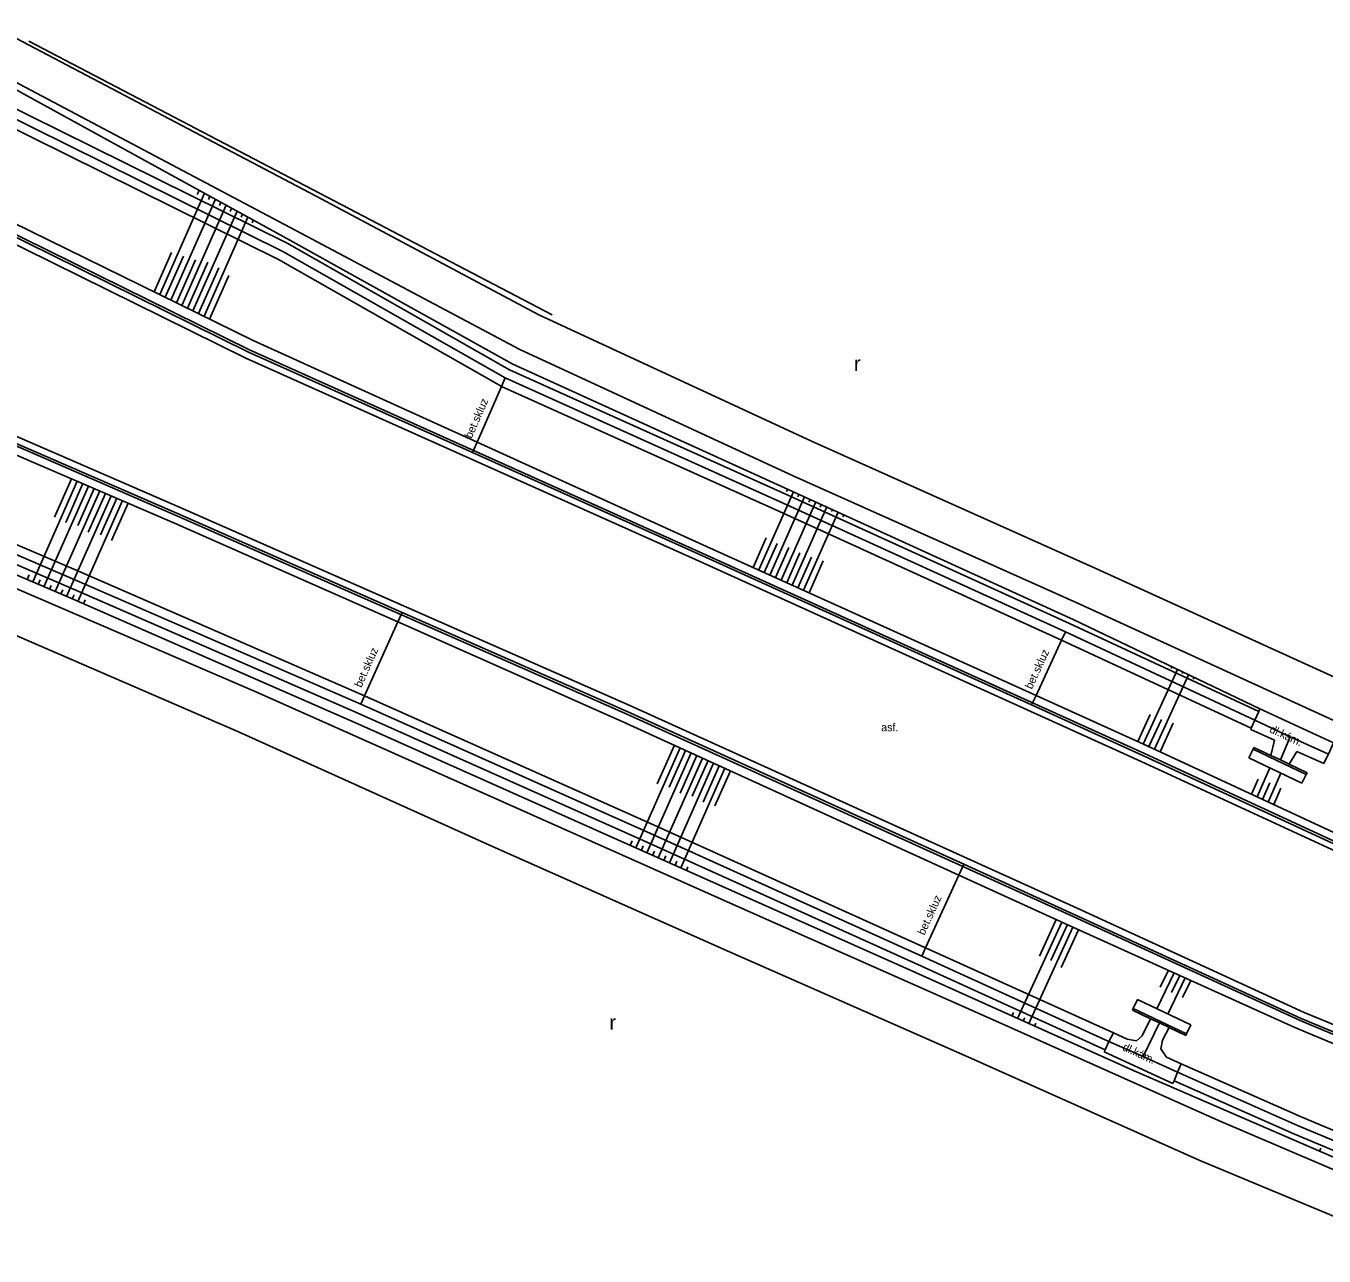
# Model space of a CAD drawing. Extents: x -539244 to -537359, y -1183785 to -1181851.
# Drawn here: x -538832.5 to -538727, y -1182719.9 to -1182619.9 of the extents above; entities that cross this region are included whole.
import ezdxf

# ---------------------------------------------------------------- set-up
doc = ezdxf.new("R2010")
doc.units = 0
for name, color, linetype in [('Vrstva 10', 7, 'Continuous'), ('Vrstva 11', 7, 'Continuous'), ('Vrstva 14', 7, 'Continuous'), ('Vrstva 15', 7, 'Continuous'), ('Vrstva 36', 7, 'Continuous'), ('Vrstva 40', 7, 'Continuous'), ('Vrstva 9', 7, 'Continuous')]:
    doc.layers.add(name, color=color, linetype=linetype)

msp = doc.modelspace()

# ---------------------------------------------------------------- linework, layer by layer
at = {"layer": 'Vrstva 10'}
for p, q in [((-538832.27, -1182621.19), (-538789.75, -1182643.44)), ((-538850.656, -1182629.164), (-538814.624, -1182646.956)), ((-538819.962, -1182659.089), (-538856.619, -1182643.169)), ((-538814.624, -1182646.956), (-538778.099, -1182663.316)), ((-538783.446, -1182675.19), (-538819.962, -1182659.089)), ((-538778.099, -1182663.316), (-538741.879, -1182679.738)), ((-538747.084, -1182691.667), (-538783.446, -1182675.19)), ((-538741.879, -1182679.738), (-538705.317, -1182696.682)), ((-538728.657, -1182700.143), (-538747.084, -1182691.667)), ((-538710.465, -1182707.721), (-538728.657, -1182700.143))]:
    msp.add_line(p, q, dxfattribs=at)
at = {"layer": 'Vrstva 11'}
for p, q in [((-538808.913, -1182633.777), (-538835.249, -1182619.943)), ((-538836.673, -1182622.761), (-538810.569, -1182636.578)), ((-538837.574, -1182624.599), (-538811.283, -1182637.609)), ((-538838.222, -1182625.953), (-538811.987, -1182638.935)), ((-538790.831, -1182643.441), (-538808.913, -1182633.777)), ((-538810.569, -1182636.578), (-538792.366, -1182646.245)), ((-538811.283, -1182637.609), (-538793.222, -1182647.894)), ((-538811.987, -1182638.935), (-538793.902, -1182649.232)), ((-538768.68, -1182653.699), (-538790.831, -1182643.441)), ((-538792.366, -1182646.245), (-538770.099, -1182656.553)), ((-538793.222, -1182647.894), (-538770.665, -1182658.058)), ((-538745.583, -1182664.039), (-538768.68, -1182653.699)), ((-538850.939, -1182654.516), (-538828.029, -1182664.362)), ((-538851.531, -1182655.894), (-538828.625, -1182665.738)), ((-538770.099, -1182656.553), (-538746.88, -1182666.956)), ((-538770.665, -1182658.058), (-538747.726, -1182668.511)), ((-538771.285, -1182659.424), (-538748.354, -1182669.873)), ((-538828.029, -1182664.362), (-538804.997, -1182674.405)), ((-538745.583, -1182664.039), (-538727.676, -1182672.216)), ((-538813.635, -1182674.161), (-538834.835, -1182665.026)), ((-538828.625, -1182665.738), (-538805.603, -1182675.777)), ((-538728.795, -1182675.242), (-538746.88, -1182666.956)), ((-538835.898, -1182668.376), (-538815.229, -1182677.343)), ((-538747.726, -1182668.511), (-538732.343, -1182675.67)), ((-538748.354, -1182669.873), (-538732.954, -1182677.04)), ((-538727.676, -1182672.216), (-538715.774, -1182677.646)), ((-538794.008, -1182682.917), (-538813.635, -1182674.161)), ((-538804.997, -1182674.405), (-538781.75, -1182684.787)), ((-538716.891, -1182680.69), (-538728.795, -1182675.242)), ((-538805.603, -1182675.777), (-538782.364, -1182686.155)), ((-538726.251, -1182678.233), (-538732.242, -1182675.467)), ((-538815.229, -1182677.343), (-538795.133, -1182686.397)), ((-538732.993, -1182677.129), (-538731.065, -1182678.016)), ((-538731.065, -1182678.016), (-538731.358, -1182679.246)), ((-538733.136, -1182679.45), (-538728.826, -1182681.507)), ((-538732.792, -1182678.728), (-538728.482, -1182680.785)), ((-538729.859, -1182679.962), (-538729.253, -1182678.931)), ((-538729.253, -1182678.931), (-538727.053, -1182679.899)), ((-538774.314, -1182691.704), (-538794.008, -1182682.917)), ((-538781.75, -1182684.787), (-538759.405, -1182694.891)), ((-538795.133, -1182686.397), (-538775.776, -1182695.027)), ((-538782.364, -1182686.155), (-538760.025, -1182696.257)), ((-538754.694, -1182700.394), (-538774.314, -1182691.704)), ((-538728.878, -1182700.646), (-538747.346, -1182692.17)), ((-538775.776, -1182695.027), (-538755.967, -1182703.741)), ((-538759.405, -1182694.891), (-538744.144, -1182701.8)), ((-538760.025, -1182696.257), (-538744.816, -1182703.193)), ((-538742.186, -1182699.094), (-538737.864, -1182701.16)), ((-538735.597, -1182708.932), (-538754.694, -1182700.394)), ((-538742.531, -1182699.816), (-538738.209, -1182701.882)), ((-538741.797, -1182702.042), (-538741.125, -1182700.654)), ((-538739.628, -1182701.37), (-538740.146, -1182702.384)), ((-538744.144, -1182701.8), (-538743.032, -1182702.323)), ((-538743.032, -1182702.323), (-538742.259, -1182702.457)), ((-538742.259, -1182702.457), (-538741.797, -1182702.042)), ((-538740.146, -1182702.384), (-538740.289, -1182703.114)), ((-538755.967, -1182703.741), (-538737.128, -1182712.169)), ((-538739.307, -1182705.915), (-538744.894, -1182703.355)), ((-538740.289, -1182703.114), (-538739.843, -1182703.775)), ((-538739.843, -1182703.775), (-538738.652, -1182704.31)), ((-538738.652, -1182704.31), (-538728.9, -1182708.638)), ((-538739.218, -1182705.696), (-538729.494, -1182710.016)), ((-538717.194, -1182716.812), (-538735.597, -1182708.932)), ((-538728.9, -1182708.638), (-538714.105, -1182714.847)), ((-538729.494, -1182710.016), (-538714.659, -1182716.241)), ((-538737.128, -1182712.169), (-538718.557, -1182719.947))]:
    msp.add_line(p, q, dxfattribs=at)
for points in [[(-538814.415, -1182646.467), (-538841.685, -1182633.007), (-538850.46, -1182628.676)], [(-538820.186, -1182659.572), (-538847.918, -1182647.538), (-538856.84, -1182643.666)], [(-538777.873, -1182662.869), (-538796.225, -1182654.632), (-538814.415, -1182646.467)], [(-538793.902, -1182649.232), (-538793.863, -1182649.249), (-538771.285, -1182659.424)], [(-538783.661, -1182675.677), (-538801.944, -1182667.616), (-538820.186, -1182659.572)], [(-538741.697, -1182679.269), (-538750.788, -1182675.148), (-538777.873, -1182662.869)], [(-538747.346, -1182692.17), (-538756.305, -1182688.101), (-538783.661, -1182675.677)], [(-538732.242, -1182675.467), (-538732.343, -1182675.67), (-538732.659, -1182676.37), (-538732.954, -1182677.04), (-538732.993, -1182677.129)], [(-538727.053, -1182679.899), (-538727.013, -1182679.815), (-538726.669, -1182679.148), (-538726.362, -1182678.464), (-538726.251, -1182678.233)], [(-538704.782, -1182696.357), (-538705.043, -1182696.236), (-538741.697, -1182679.269)], [(-538732.727, -1182678.593), (-538732.792, -1182678.728), (-538733.136, -1182679.45)], [(-538732.727, -1182678.593), (-538731.358, -1182679.246), (-538730.58, -1182679.618), (-538729.859, -1182679.962), (-538728.417, -1182680.65)], [(-538728.417, -1182680.65), (-538728.482, -1182680.785), (-538728.826, -1182681.507)], [(-538742.186, -1182699.094), (-538742.531, -1182699.816), (-538742.596, -1182699.951)], [(-538742.596, -1182699.951), (-538741.125, -1182700.654), (-538740.41, -1182700.996), (-538739.628, -1182701.37), (-538738.274, -1182702.017)], [(-538737.864, -1182701.16), (-538738.209, -1182701.882), (-538738.274, -1182702.017)], [(-538710.727, -1182708.186), (-538711.029, -1182708.06), (-538728.878, -1182700.646)], [(-538744.894, -1182703.355), (-538744.816, -1182703.193), (-538744.527, -1182702.501), (-538744.144, -1182701.8)], [(-538738.652, -1182704.31), (-538738.934, -1182705.002), (-538739.218, -1182705.696), (-538739.307, -1182705.915)]]:
    msp.add_lwpolyline(points, dxfattribs=at)
at = {"layer": 'Vrstva 14'}
for p, q in [((-538811.065, -1182637.351), (-538836.772, -1182623.239)), ((-538811.635, -1182638.272), (-538793.562, -1182648.563)), ((-538792.935, -1182647.43), (-538811.065, -1182637.351)), ((-538795.85, -1182653.777), (-538814.049, -1182645.503)), ((-538770.567, -1182657.615), (-538792.935, -1182647.43)), ((-538793.863, -1182649.249), (-538793.562, -1182648.563)), ((-538793.562, -1182648.563), (-538770.975, -1182658.741)), ((-538777.513, -1182662.114), (-538795.85, -1182653.777)), ((-538851.235, -1182655.205), (-538828.327, -1182665.05)), ((-538828.86, -1182666.467), (-538851.747, -1182656.676)), ((-538747.425, -1182668.187), (-538770.567, -1182657.615)), ((-538770.975, -1182658.741), (-538748.04, -1182669.192)), ((-538820.423, -1182660.354), (-538802.294, -1182668.393)), ((-538828.327, -1182665.05), (-538805.3, -1182675.091)), ((-538805.777, -1182676.57), (-538828.86, -1182666.467)), ((-538802.294, -1182668.393), (-538784.061, -1182676.479)), ((-538747.425, -1182668.187), (-538732.242, -1182675.467)), ((-538748.04, -1182669.192), (-538732.659, -1182676.37)), ((-538805.3, -1182675.091), (-538782.057, -1182685.471)), ((-538750.788, -1182675.148), (-538750.432, -1182674.377)), ((-538782.659, -1182686.896), (-538805.777, -1182676.57)), ((-538729.788, -1182677.73), (-538732.659, -1182676.37)), ((-538729.788, -1182677.73), (-538730.58, -1182679.618)), ((-538726.669, -1182679.148), (-538729.788, -1182677.73)), ((-538782.057, -1182685.471), (-538759.715, -1182695.574)), ((-538760.218, -1182696.892), (-538782.659, -1182686.896)), ((-538756.705, -1182688.976), (-538756.305, -1182688.101)), ((-538747.732, -1182693.075), (-538729.401, -1182701.357)), ((-538759.715, -1182695.574), (-538744.527, -1182702.501)), ((-538742.462, -1182704.9), (-538760.218, -1182696.892)), ((-538741.716, -1182703.717), (-538740.41, -1182700.996)), ((-538744.527, -1182702.501), (-538741.716, -1182703.717)), ((-538741.716, -1182703.717), (-538738.934, -1182705.002)), ((-538714.929, -1182716.81), (-538742.462, -1182704.9)), ((-538738.934, -1182705.002), (-538729.197, -1182709.327)), ((-538729.197, -1182709.327), (-538714.382, -1182715.544))]:
    msp.add_line(p, q, dxfattribs=at)
for points in [[(-538837.898, -1182625.276), (-538837.849, -1182625.3), (-538811.635, -1182638.272)], [(-538814.049, -1182645.503), (-538841.258, -1182632.15), (-538850.178, -1182627.773)], [(-538857.158, -1182644.574), (-538848.285, -1182648.385), (-538820.423, -1182660.354)], [(-538796.225, -1182654.632), (-538795.85, -1182653.777), (-538793.863, -1182649.249)], [(-538741.401, -1182678.466), (-538750.432, -1182674.377), (-538777.513, -1182662.114)], [(-538801.944, -1182667.616), (-538802.294, -1182668.393), (-538804.997, -1182674.405), (-538805.3, -1182675.091)], [(-538750.432, -1182674.377), (-538748.354, -1182669.873), (-538748.04, -1182669.192)], [(-538784.061, -1182676.479), (-538756.705, -1182688.976), (-538747.732, -1182693.075)], [(-538704.454, -1182695.633), (-538704.71, -1182695.513), (-538741.401, -1182678.466)], [(-538759.715, -1182695.574), (-538759.405, -1182694.891), (-538756.705, -1182688.976)], [(-538729.401, -1182701.357), (-538711.406, -1182708.893), (-538710.953, -1182709.083)]]:
    msp.add_lwpolyline(points, dxfattribs=at)
at = {"layer": 'Vrstva 15'}
for p, q in [((-538821.627, -1182641.784), (-538817.987, -1182633.551)), ((-538820.73, -1182642.225), (-538817.108, -1182634.034)), ((-538818.581, -1182633.659), (-538818.427, -1182633.31)), ((-538817.66, -1182634.045), (-538817.548, -1182633.792)), ((-538819.831, -1182642.666), (-538816.228, -1182634.517)), ((-538818.932, -1182643.107), (-538815.348, -1182635)), ((-538816.781, -1182634.535), (-538816.667, -1182634.276)), ((-538815.912, -1182635.037), (-538815.788, -1182634.758)), ((-538818.034, -1182643.547), (-538814.468, -1182635.483)), ((-538815.013, -1182635.478), (-538814.908, -1182635.241)), ((-538814.128, -1182635.947), (-538814.029, -1182635.724)), ((-538822.077, -1182641.564), (-538820.666, -1182638.373)), ((-538821.178, -1182642.004), (-538819.699, -1182638.659)), ((-538820.279, -1182642.445), (-538818.738, -1182638.959)), ((-538819.382, -1182642.886), (-538817.723, -1182639.135)), ((-538818.483, -1182643.327), (-538816.839, -1182639.608)), ((-538817.585, -1182643.768), (-538816.016, -1182640.218)), ((-538831.955, -1182665.143), (-538828.335, -1182656.955)), ((-538831.036, -1182665.536), (-538827.416, -1182657.35)), ((-538830.175, -1182659.881), (-538828.795, -1182656.758)), ((-538829.267, -1182660.299), (-538827.876, -1182657.153)), ((-538830.117, -1182665.929), (-538826.498, -1182657.745)), ((-538829.197, -1182666.323), (-538825.579, -1182658.139)), ((-538828.287, -1182660.556), (-538826.957, -1182657.547)), ((-538827.433, -1182661.096), (-538826.038, -1182657.942)), ((-538826.433, -1182661.308), (-538825.119, -1182658.337)), ((-538772.967, -1182664.172), (-538770.152, -1182657.805)), ((-538772.056, -1182664.585), (-538769.242, -1182658.22)), ((-538770.695, -1182657.798), (-538770.606, -1182657.597)), ((-538769.791, -1182658.224), (-538769.697, -1182658.012)), ((-538828.28, -1182666.721), (-538824.66, -1182658.534)), ((-538825.541, -1182661.763), (-538824.201, -1182658.731)), ((-538771.145, -1182664.997), (-538768.332, -1182658.636)), ((-538770.234, -1182665.41), (-538767.423, -1182659.051)), ((-538769.324, -1182665.822), (-538766.514, -1182659.467)), ((-538768.889, -1182658.658), (-538768.787, -1182658.428)), ((-538767.972, -1182659.057), (-538767.878, -1182658.844)), ((-538767.041, -1182659.425), (-538766.968, -1182659.259)), ((-538766.139, -1182659.858), (-538766.058, -1182659.675)), ((-538773.422, -1182663.967), (-538772.351, -1182661.545)), ((-538772.512, -1182664.379), (-538771.467, -1182662.016)), ((-538771.6, -1182664.791), (-538770.517, -1182662.341)), ((-538770.69, -1182665.203), (-538769.614, -1182662.77)), ((-538769.778, -1182665.616), (-538768.675, -1182663.121)), ((-538768.868, -1182666.029), (-538767.721, -1182663.434)), ((-538832.415, -1182664.946), (-538832.251, -1182664.574)), ((-538831.495, -1182665.34), (-538831.338, -1182664.984)), ((-538830.576, -1182665.733), (-538830.442, -1182665.43)), ((-538829.657, -1182666.126), (-538829.507, -1182665.787)), ((-538828.738, -1182666.521), (-538828.589, -1182666.184)), ((-538827.822, -1182666.921), (-538827.683, -1182666.606)), ((-538739.394, -1182672.038), (-538739.456, -1182672.174)), ((-538738.944, -1182672.254), (-538741.72, -1182678.322)), ((-538738.041, -1182672.686), (-538740.811, -1182678.74)), ((-538738.493, -1182672.47), (-538738.551, -1182672.598)), ((-538737.591, -1182672.902), (-538737.653, -1182673.037)), ((-538741.166, -1182675.91), (-538742.175, -1182678.116)), ((-538740.252, -1182676.314), (-538741.265, -1182678.529)), ((-538739.293, -1182676.624), (-538740.358, -1182678.951)), ((-538781.203, -1182681.563), (-538779.813, -1182678.42)), ((-538782.955, -1182686.764), (-538779.358, -1182678.627)), ((-538782.042, -1182687.171), (-538778.449, -1182679.043)), ((-538781.129, -1182687.578), (-538777.539, -1182679.458)), ((-538780.227, -1182681.829), (-538778.903, -1182678.835)), ((-538779.347, -1182682.312), (-538777.994, -1182679.251)), ((-538780.215, -1182687.985), (-538776.629, -1182679.874)), ((-538779.302, -1182688.391), (-538775.72, -1182680.29)), ((-538778.364, -1182682.561), (-538777.084, -1182679.666)), ((-538777.489, -1182683.056), (-538776.174, -1182680.082)), ((-538776.528, -1182683.353), (-538775.265, -1182680.497)), ((-538731.441, -1182680.259), (-538732.475, -1182682.613)), ((-538732.392, -1182681.181), (-538732.929, -1182682.402)), ((-538731.429, -1182681.476), (-538732.022, -1182682.824)), ((-538730.538, -1182680.69), (-538731.568, -1182683.035)), ((-538730.53, -1182681.916), (-538731.114, -1182683.246)), ((-538783.412, -1182686.56), (-538783.248, -1182686.189)), ((-538782.499, -1182686.967), (-538782.34, -1182686.608)), ((-538781.585, -1182687.374), (-538781.43, -1182687.024)), ((-538780.672, -1182687.781), (-538780.513, -1182687.422)), ((-538779.758, -1182688.188), (-538779.61, -1182687.853)), ((-538778.845, -1182688.595), (-538778.715, -1182688.3)), ((-538748.342, -1182692.796), (-538751.926, -1182700.632)), ((-538747.431, -1182693.211), (-538751.014, -1182701.043)), ((-538748.796, -1182692.589), (-538750.161, -1182695.573)), ((-538747.887, -1182693.004), (-538749.218, -1182695.914)), ((-538746.976, -1182693.417), (-538748.385, -1182696.496)), ((-538740.627, -1182699.839), (-538739.218, -1182696.922)), ((-538740.337, -1182698.087), (-538739.675, -1182696.715)), ((-538739.726, -1182700.27), (-538738.307, -1182697.333)), ((-538739.43, -1182698.508), (-538738.763, -1182697.127)), ((-538738.526, -1182698.938), (-538737.851, -1182697.539)), ((-538752.257, -1182700.154), (-538752.382, -1182700.426)), ((-538751.352, -1182700.578), (-538751.471, -1182700.837)), ((-538750.446, -1182701.003), (-538750.558, -1182701.249)), ((-538727.392, -1182711.419), (-538727.292, -1182711.179))]:
    msp.add_line(p, q, dxfattribs=at)
at = {"layer": 'Vrstva 9'}
for p, q in [((-538814.339, -1182646.282), (-538850.371, -1182628.497)), ((-538856.918, -1182643.85), (-538820.239, -1182659.767)), ((-538777.791, -1182662.687), (-538814.339, -1182646.282)), ((-538820.239, -1182659.767), (-538783.742, -1182675.86)), ((-538741.614, -1182679.087), (-538777.79, -1182662.687)), ((-538783.742, -1182675.86), (-538747.429, -1182692.352)), ((-538704.698, -1182696.176), (-538741.613, -1182679.088)), ((-538747.429, -1182692.352), (-538728.963, -1182700.809)), ((-538728.963, -1182700.809), (-538710.804, -1182708.371))]:
    msp.add_line(p, q, dxfattribs=at)

# ---------------------------------------------------------------- texts
at = {"layer": 'Vrstva 36'}
for p in [(-538765.22, -1182647.989), (-538785.093, -1182701.549)]:
    msp.add_text('r', height=1.2, dxfattribs=at).set_placement(p)
at = {"layer": 'Vrstva 40'}
for s, rotation, p in [('bet.skluz', 66.30874, (-538796.289, -1182653.533)), ('bet.skluz', 65.87882, (-538805.253, -1182673.782)), ('bet.skluz', 65.23218, (-538750.771, -1182673.917)), ('dl.kám.', 335.21758, (-538731.514, -1182677.345)), ('bet.skluz', 65.47234, (-538759.505, -1182693.908)), ('dl.kám.', 335.38244, (-538743.467, -1182703.184))]:
    msp.add_text(s, height=0.65, rotation=rotation, dxfattribs=at).set_placement(p)
msp.add_text('asf.', height=0.65, dxfattribs=at).set_placement((-538763.017, -1182677.28))

doc.saveas('drawing.dxf')
